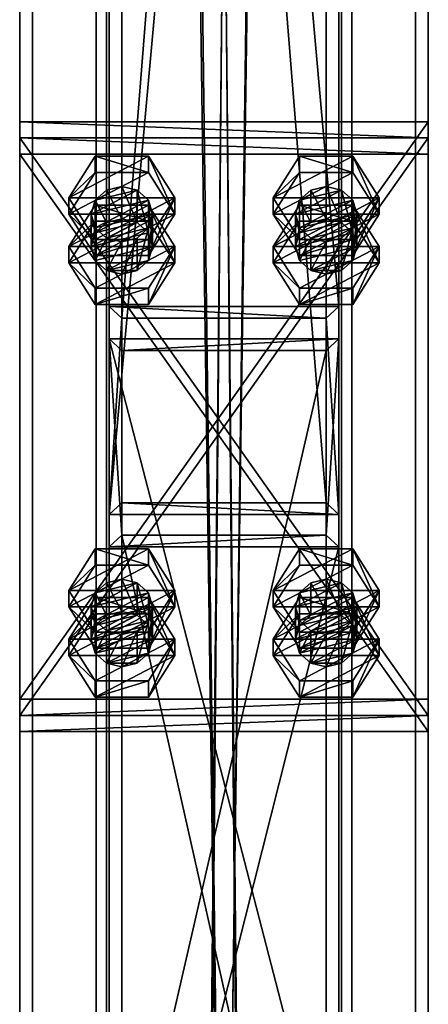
# Model space of a CAD drawing. Header units: millimetres. Extents: x -333 to 67333, y -930 to 39730.
# Tile 483 of 656: x 22220 to 22380, y 13917 to 14303. Entities that reach past the tile are written whole.
import ezdxf

# ---------------------------------------------------------------- set-up
doc = ezdxf.new("R2010")
doc.units = ezdxf.units.MM
for name, color, linetype in [('4', 7, 'Continuous'), ('5', 7, 'Continuous'), ('6', 7, 'Continuous'), ('95', 7, 'Continuous'), ('99', 7, 'Continuous')]:
    doc.layers.add(name, color=color, linetype=linetype)

msp = doc.modelspace()

# ---------------------------------------------------------------- meshes
at = {"layer": '4', "color": 171}
mesh = msp.add_polyface(dxfattribs=at)
corners = [(22340, 14113.33, 5199.43), (22260, 14113.33, 5199.43), (22260, 15107.66, 3080), (22340, 15107.66, 3080), (22260, 14185.75, 5233.41), (22260, 15196.03, 3080), (22340, 14185.75, 5233.41), (22340, 15196.03, 3080), (22345, 14108.8, 5197.31), (22345, 14190.28, 5235.53), (22345, 15201.55, 3080), (22345, 15102.14, 3080), (22255, 14190.28, 5235.53), (22255, 15201.55, 3080), (22255, 14108.8, 5197.31), (22255, 15102.14, 3080)]
mesh.append_faces([[corners[k] for k in face] for face in [(0, 2, 3, 3), (1, 5, 2, 2), (4, 7, 5, 5), (6, 3, 7, 7), (8, 10, 11, 11), (9, 13, 10, 10), (12, 15, 13, 13), (14, 11, 15, 15)]], dxfattribs={"vtx0": -1, "color": 171})
mesh.append_faces([[corners[k] for k in face] for face in [(9, 6, 12, 12), (6, 8, 0, 0), (0, 8, 1, 1), (12, 4, 14, 14), (4, 12, 6, 6), (14, 1, 8, 8), (11, 3, 15, 15), (3, 10, 7, 7), (7, 10, 5, 5), (15, 2, 13, 13), (2, 15, 3, 3), (13, 5, 10, 10)]], dxfattribs={"vtx0": -1, "vtx1": -1, "color": 171})
mesh.append_faces([[corners[k] for k in face] for face in [(6, 9, 8, 8), (14, 4, 1, 1), (3, 11, 10, 10), (13, 2, 5, 5)]], dxfattribs={"vtx0": -1, "vtx2": -1, "vtx3": -1, "color": 171})
mesh.append_faces([[corners[k] for k in face] for face in [(0, 1, 2, 2), (1, 4, 5, 5), (4, 6, 7, 7), (6, 0, 3, 3), (8, 9, 10, 10), (9, 12, 13, 13), (12, 14, 15, 15), (14, 8, 11, 11)]], dxfattribs={"vtx2": -1, "vtx3": -1, "color": 171})
mesh = msp.add_polyface(dxfattribs=at)
corners = [(22340, 13744.47, 5985.67), (22260, 13744.47, 5985.67), (22260, 14100.59, 5226.59), (22340, 14100.59, 5226.59), (22260, 13824.82, 6002.74), (22260, 14173.01, 5260.57), (22340, 13824.82, 6002.74), (22340, 14173.01, 5260.57), (22345, 13739.44, 5984.6), (22345, 13829.84, 6003.81), (22345, 14177.54, 5262.69), (22345, 14096.06, 5224.47), (22255, 13829.84, 6003.81), (22255, 14177.54, 5262.69), (22255, 13739.44, 5984.6), (22255, 14096.06, 5224.47)]
mesh.append_faces([[corners[k] for k in face] for face in [(0, 2, 3, 3), (1, 5, 2, 2), (4, 7, 5, 5), (6, 3, 7, 7), (8, 10, 11, 11), (9, 13, 10, 10), (12, 15, 13, 13), (14, 11, 15, 15)]], dxfattribs={"vtx0": -1, "color": 171})
mesh.append_faces([[corners[k] for k in face] for face in [(9, 6, 12, 12), (6, 8, 0, 0), (0, 8, 1, 1), (12, 4, 14, 14), (4, 12, 6, 6), (14, 1, 8, 8), (11, 3, 15, 15), (3, 10, 7, 7), (7, 10, 5, 5), (15, 2, 13, 13), (2, 15, 3, 3), (13, 5, 10, 10)]], dxfattribs={"vtx0": -1, "vtx1": -1, "color": 171})
mesh.append_faces([[corners[k] for k in face] for face in [(6, 9, 8, 8), (14, 4, 1, 1), (3, 11, 10, 10), (13, 2, 5, 5)]], dxfattribs={"vtx0": -1, "vtx2": -1, "vtx3": -1, "color": 171})
mesh.append_faces([[corners[k] for k in face] for face in [(0, 1, 2, 2), (1, 4, 5, 5), (4, 6, 7, 7), (6, 0, 3, 3), (8, 9, 10, 10), (9, 12, 13, 13), (12, 14, 15, 15), (14, 8, 11, 11)]], dxfattribs={"vtx2": -1, "vtx3": -1, "color": 171})
at = {"layer": '5', "color": 131}
mesh = msp.add_polyface(dxfattribs=at)
corners = [(22346, 9415, 2984), (22254, 9415, 2984), (22254, 19384.97, 2984), (22346, 19384.97, 2984), (22254, 9415, 3076), (22254, 19384.97, 3076), (22346, 9415, 3076), (22346, 19384.97, 3076), (22350, 9415, 2980), (22350, 9415, 3080), (22350, 19384.97, 3080), (22350, 19384.97, 2980), (22250, 9415, 3080), (22250, 19384.97, 3080), (22250, 9415, 2980), (22250, 19384.97, 2980)]
mesh.append_faces([[corners[k] for k in face] for face in [(0, 2, 3, 3), (1, 5, 2, 2), (4, 7, 5, 5), (6, 3, 7, 7), (8, 10, 11, 11), (9, 13, 10, 10), (12, 15, 13, 13), (14, 11, 15, 15)]], dxfattribs={"vtx0": -1, "color": 131})
mesh.append_faces([[corners[k] for k in face] for face in [(9, 6, 12, 12), (6, 8, 0, 0), (0, 8, 1, 1), (12, 4, 14, 14), (4, 12, 6, 6), (14, 1, 8, 8), (11, 3, 15, 15), (3, 10, 7, 7), (7, 10, 5, 5), (15, 2, 13, 13), (2, 15, 3, 3), (13, 5, 10, 10)]], dxfattribs={"vtx0": -1, "vtx1": -1, "color": 131})
mesh.append_faces([[corners[k] for k in face] for face in [(6, 9, 8, 8), (14, 4, 1, 1), (3, 11, 10, 10), (13, 2, 5, 5)]], dxfattribs={"vtx0": -1, "vtx2": -1, "vtx3": -1, "color": 131})
mesh.append_faces([[corners[k] for k in face] for face in [(0, 1, 2, 2), (1, 4, 5, 5), (4, 6, 7, 7), (6, 0, 3, 3), (8, 9, 10, 10), (9, 12, 13, 13), (12, 14, 15, 15), (14, 8, 11, 11)]], dxfattribs={"vtx2": -1, "vtx3": -1, "color": 131})
at = {"layer": '6', "color": 2}
mesh = msp.add_polyface(dxfattribs=at)
corners = [(22380, 19380.14, 7183.53), (22220, 19380.14, 7183.53), (22220, 7954.94, 4755.1), (22380, 7954.94, 4755.1), (22380, 19380.14, 7347.1), (22380, 7921.68, 4911.61), (22220, 19380.14, 7347.1), (22220, 7921.68, 4911.61), (22225, 7953.9, 4759.99), (22375, 7953.9, 4759.99), (22375, 7922.72, 4906.72), (22225, 7922.72, 4906.72), (22375, 19380.14, 7188.64), (22375, 19380.14, 7341.99), (22225, 19380.14, 7188.64), (22225, 19380.14, 7341.99)]
mesh.append_faces([[corners[k] for k in face] for face in [(0, 2, 3, 3), (4, 3, 5, 5), (6, 5, 7, 7), (1, 7, 2, 2), (12, 10, 9, 9), (14, 9, 8, 8), (15, 8, 11, 11), (13, 11, 10, 10)]], dxfattribs={"vtx0": -1, "color": 2})
mesh.append_faces([[corners[k] for k in face] for face in [(2, 8, 3, 3), (8, 7, 11, 11), (11, 7, 10, 10), (3, 9, 5, 5), (9, 3, 8, 8), (5, 10, 7, 7), (0, 12, 1, 1), (12, 4, 13, 13), (13, 4, 15, 15), (1, 14, 6, 6), (14, 1, 12, 12), (6, 15, 4, 4)]], dxfattribs={"vtx0": -1, "vtx1": -1, "color": 2})
mesh.append_faces([[corners[k] for k in face] for face in [(8, 2, 7, 7), (5, 9, 10, 10), (12, 0, 4, 4), (6, 14, 15, 15)]], dxfattribs={"vtx0": -1, "vtx2": -1, "vtx3": -1, "color": 2})
mesh.append_faces([[corners[k] for k in face] for face in [(0, 1, 2, 2), (4, 0, 3, 3), (6, 4, 5, 5), (1, 6, 7, 7), (12, 13, 10, 10), (14, 12, 9, 9), (15, 14, 8, 8), (13, 15, 11, 11)]], dxfattribs={"vtx2": -1, "vtx3": -1, "color": 2})
at = {"layer": '95', "color": 7}
mesh = msp.add_polyface(dxfattribs=at)
corners = [(22248, 14213.75, 5279.68), (22249.61, 14221.06, 5249.97), (22248, 14226.49, 5252.52), (22272, 14213.75, 5279.68), (22270.39, 14219.18, 5282.23), (22270.39, 14231.92, 5255.07), (22272, 14226.49, 5252.52), (22266, 14223.16, 5284.1), (22266, 14235.9, 5256.94), (22260, 14224.61, 5284.78), (22260, 14237.36, 5257.62), (22254, 14223.16, 5284.1), (22254, 14235.9, 5256.94), (22249.61, 14219.18, 5282.23), (22249.61, 14231.92, 5255.07), (22254, 14217.08, 5248.11), (22270.39, 14221.06, 5249.97), (22239.22, 14226.49, 5252.52), (22249.61, 14216.57, 5231.3), (22239.22, 14232.86, 5238.94), (22270.39, 14210.2, 5244.88), (22280.78, 14226.49, 5252.52), (22280.78, 14232.86, 5238.94), (22270.39, 14242.79, 5260.17), (22270.39, 14249.16, 5246.59), (22249.61, 14242.79, 5260.17), (22249.61, 14249.16, 5246.59), (22249.61, 14210.2, 5244.88), (22270.39, 14216.57, 5231.3), (22280.78, 14207.38, 5293.26), (22270.39, 14223.68, 5300.91), (22270.39, 14230.05, 5287.33), (22249.61, 14223.68, 5300.91), (22249.61, 14230.05, 5287.33), (22239.22, 14213.75, 5279.68)]
mesh.append_faces([[corners[k] for k in face] for face in [(0, 1, 2, 2), (3, 5, 6, 6), (4, 8, 5, 5), (7, 10, 8, 8), (9, 12, 10, 10), (11, 14, 12, 12), (13, 2, 14, 14), (9, 13, 11, 11), (14, 10, 12, 12), (17, 18, 19, 19), (21, 24, 22, 22), (23, 26, 24, 24), (25, 19, 26, 26), (23, 17, 25, 25), (19, 24, 26, 26), (22, 18, 28, 28), (30, 33, 31, 31), (32, 34, 33, 33), (34, 31, 33, 33)]], dxfattribs={"vtx0": -1, "color": 7})
mesh.append_faces([[corners[k] for k in face] for face in [(7, 13, 9, 9), (10, 14, 8, 8), (8, 2, 5, 5), (5, 1, 6, 6), (6, 15, 16, 16), (21, 17, 23, 23), (24, 19, 22, 22)]], dxfattribs={"vtx0": -1, "vtx1": -1, "color": 7})
mesh.append_faces([[corners[k] for k in face] for face in [(8, 14, 2, 2), (5, 2, 1, 1), (21, 27, 17, 17), (22, 19, 18, 18)]], dxfattribs={"vtx0": -1, "vtx2": -1, "vtx3": -1, "color": 7})
mesh.append_faces([[corners[k] for k in face] for face in [(3, 4, 5, 5), (4, 7, 8, 8), (7, 9, 10, 10), (9, 11, 12, 12), (11, 13, 14, 14), (13, 0, 2, 2), (20, 21, 22, 22), (21, 23, 24, 24), (23, 25, 26, 26), (25, 17, 19, 19), (29, 30, 31, 31), (30, 32, 33, 33)]], dxfattribs={"vtx2": -1, "vtx3": -1, "color": 7})
mesh = msp.add_polyface(dxfattribs=at)
corners = [(22328, 14213.75, 5279.68), (22329.61, 14221.06, 5249.97), (22328, 14226.49, 5252.52), (22352, 14213.75, 5279.68), (22350.39, 14219.18, 5282.23), (22350.39, 14231.92, 5255.07), (22352, 14226.49, 5252.52), (22346, 14223.16, 5284.1), (22346, 14235.9, 5256.94), (22340, 14224.61, 5284.78), (22340, 14237.36, 5257.62), (22334, 14223.16, 5284.1), (22334, 14235.9, 5256.94), (22329.61, 14219.18, 5282.23), (22329.61, 14231.92, 5255.07), (22334, 14217.08, 5248.11), (22350.39, 14221.06, 5249.97), (22319.22, 14226.49, 5252.52), (22329.61, 14216.57, 5231.3), (22319.22, 14232.86, 5238.94), (22350.39, 14210.2, 5244.88), (22360.78, 14226.49, 5252.52), (22360.78, 14232.86, 5238.94), (22350.39, 14242.79, 5260.17), (22350.39, 14249.16, 5246.59), (22329.61, 14242.79, 5260.17), (22329.61, 14249.16, 5246.59), (22329.61, 14210.2, 5244.88), (22350.39, 14216.57, 5231.3), (22360.78, 14207.38, 5293.26), (22350.39, 14223.68, 5300.91), (22350.39, 14230.05, 5287.33), (22329.61, 14223.68, 5300.91), (22329.61, 14230.05, 5287.33), (22319.22, 14213.75, 5279.68)]
mesh.append_faces([[corners[k] for k in face] for face in [(0, 1, 2, 2), (3, 5, 6, 6), (4, 8, 5, 5), (7, 10, 8, 8), (9, 12, 10, 10), (11, 14, 12, 12), (13, 2, 14, 14), (9, 13, 11, 11), (14, 10, 12, 12), (17, 18, 19, 19), (21, 24, 22, 22), (23, 26, 24, 24), (25, 19, 26, 26), (23, 17, 25, 25), (19, 24, 26, 26), (22, 18, 28, 28), (30, 33, 31, 31), (32, 34, 33, 33), (34, 31, 33, 33)]], dxfattribs={"vtx0": -1, "color": 7})
mesh.append_faces([[corners[k] for k in face] for face in [(7, 13, 9, 9), (10, 14, 8, 8), (8, 2, 5, 5), (5, 1, 6, 6), (6, 15, 16, 16), (21, 17, 23, 23), (24, 19, 22, 22)]], dxfattribs={"vtx0": -1, "vtx1": -1, "color": 7})
mesh.append_faces([[corners[k] for k in face] for face in [(8, 14, 2, 2), (5, 2, 1, 1), (21, 27, 17, 17), (22, 19, 18, 18)]], dxfattribs={"vtx0": -1, "vtx2": -1, "vtx3": -1, "color": 7})
mesh.append_faces([[corners[k] for k in face] for face in [(3, 4, 5, 5), (4, 7, 8, 8), (7, 9, 10, 10), (9, 11, 12, 12), (11, 13, 14, 14), (13, 0, 2, 2), (20, 21, 22, 22), (21, 23, 24, 24), (23, 25, 26, 26), (25, 17, 19, 19), (29, 30, 31, 31), (30, 32, 33, 33)]], dxfattribs={"vtx2": -1, "vtx3": -1, "color": 7})
mesh = msp.add_polyface(dxfattribs=at)
corners = [(22248, 14213.75, 5279.68), (22249.61, 14208.32, 5277.13), (22249.61, 14221.06, 5249.97), (22254, 14204.34, 5275.27), (22254, 14217.08, 5248.11), (22260, 14202.89, 5274.59), (22260, 14215.63, 5247.43), (22266, 14204.34, 5275.27), (22266, 14217.08, 5248.11), (22270.39, 14208.32, 5277.13), (22270.39, 14221.06, 5249.97), (22272, 14213.75, 5279.68), (22272, 14226.49, 5252.52), (22270.39, 14219.18, 5282.23), (22266, 14223.16, 5284.1), (22249.61, 14219.18, 5282.23), (22239.22, 14226.49, 5252.52), (22249.61, 14210.2, 5244.88), (22249.61, 14216.57, 5231.3), (22270.39, 14210.2, 5244.88), (22270.39, 14216.57, 5231.3), (22280.78, 14232.86, 5238.94), (22280.78, 14226.49, 5252.52), (22239.22, 14207.38, 5293.26), (22249.61, 14191.08, 5285.62), (22249.61, 14197.45, 5272.04), (22239.22, 14213.75, 5279.68), (22270.39, 14191.08, 5285.62), (22270.39, 14197.45, 5272.04), (22280.78, 14207.38, 5293.26), (22280.78, 14213.75, 5279.68), (22270.39, 14230.05, 5287.33), (22249.61, 14223.68, 5300.91), (22270.39, 14223.68, 5300.91)]
mesh.append_faces([[corners[k] for k in face] for face in [(1, 4, 2, 2), (3, 6, 4, 4), (5, 8, 6, 6), (7, 10, 8, 8), (9, 12, 10, 10), (3, 7, 5, 5), (10, 6, 8, 8), (17, 20, 18, 18), (19, 21, 20, 20), (17, 22, 19, 19), (23, 25, 26, 26), (24, 28, 25, 25), (27, 30, 28, 28), (29, 31, 30, 30), (24, 29, 27, 27), (33, 23, 32, 32), (30, 25, 28, 28)]], dxfattribs={"vtx0": -1, "color": 7})
mesh.append_faces([[corners[k] for k in face] for face in [(7, 3, 9, 9), (9, 3, 11, 11), (11, 0, 13, 13), (13, 0, 14, 14), (29, 23, 33, 33), (31, 26, 30, 30)]], dxfattribs={"vtx0": -1, "vtx1": -1, "color": 7})
mesh.append_faces([[corners[k] for k in face] for face in [(11, 3, 1, 1), (11, 1, 0, 0), (14, 0, 15, 15), (12, 2, 4, 4), (10, 4, 6, 6), (29, 24, 23, 23), (30, 26, 25, 25)]], dxfattribs={"vtx0": -1, "vtx2": -1, "vtx3": -1, "color": 7})
mesh.append_faces([[corners[k] for k in face] for face in [(0, 1, 2, 2), (1, 3, 4, 4), (3, 5, 6, 6), (5, 7, 8, 8), (7, 9, 10, 10), (9, 11, 12, 12), (16, 17, 18, 18), (17, 19, 20, 20), (23, 24, 25, 25), (24, 27, 28, 28), (27, 29, 30, 30), (32, 23, 26, 26)]], dxfattribs={"vtx2": -1, "vtx3": -1, "color": 7})
mesh = msp.add_polyface(dxfattribs=at)
corners = [(22328, 14213.75, 5279.68), (22329.61, 14208.32, 5277.13), (22329.61, 14221.06, 5249.97), (22334, 14204.34, 5275.27), (22334, 14217.08, 5248.11), (22340, 14202.89, 5274.59), (22340, 14215.63, 5247.43), (22346, 14204.34, 5275.27), (22346, 14217.08, 5248.11), (22350.39, 14208.32, 5277.13), (22350.39, 14221.06, 5249.97), (22352, 14213.75, 5279.68), (22352, 14226.49, 5252.52), (22350.39, 14219.18, 5282.23), (22346, 14223.16, 5284.1), (22329.61, 14219.18, 5282.23), (22319.22, 14226.49, 5252.52), (22329.61, 14210.2, 5244.88), (22329.61, 14216.57, 5231.3), (22350.39, 14210.2, 5244.88), (22350.39, 14216.57, 5231.3), (22360.78, 14232.86, 5238.94), (22360.78, 14226.49, 5252.52), (22319.22, 14207.38, 5293.26), (22329.61, 14191.08, 5285.62), (22329.61, 14197.45, 5272.04), (22319.22, 14213.75, 5279.68), (22350.39, 14191.08, 5285.62), (22350.39, 14197.45, 5272.04), (22360.78, 14207.38, 5293.26), (22360.78, 14213.75, 5279.68), (22350.39, 14230.05, 5287.33), (22329.61, 14223.68, 5300.91), (22350.39, 14223.68, 5300.91)]
mesh.append_faces([[corners[k] for k in face] for face in [(1, 4, 2, 2), (3, 6, 4, 4), (5, 8, 6, 6), (7, 10, 8, 8), (9, 12, 10, 10), (3, 7, 5, 5), (10, 6, 8, 8), (17, 20, 18, 18), (19, 21, 20, 20), (17, 22, 19, 19), (23, 25, 26, 26), (24, 28, 25, 25), (27, 30, 28, 28), (29, 31, 30, 30), (24, 29, 27, 27), (33, 23, 32, 32), (30, 25, 28, 28)]], dxfattribs={"vtx0": -1, "color": 7})
mesh.append_faces([[corners[k] for k in face] for face in [(7, 3, 9, 9), (9, 3, 11, 11), (11, 0, 13, 13), (13, 0, 14, 14), (29, 23, 33, 33), (31, 26, 30, 30)]], dxfattribs={"vtx0": -1, "vtx1": -1, "color": 7})
mesh.append_faces([[corners[k] for k in face] for face in [(11, 3, 1, 1), (11, 1, 0, 0), (14, 0, 15, 15), (12, 2, 4, 4), (10, 4, 6, 6), (29, 24, 23, 23), (30, 26, 25, 25)]], dxfattribs={"vtx0": -1, "vtx2": -1, "vtx3": -1, "color": 7})
mesh.append_faces([[corners[k] for k in face] for face in [(0, 1, 2, 2), (1, 3, 4, 4), (3, 5, 6, 6), (5, 7, 8, 8), (7, 9, 10, 10), (9, 11, 12, 12), (16, 17, 18, 18), (17, 19, 20, 20), (23, 24, 25, 25), (24, 27, 28, 28), (27, 29, 30, 30), (32, 23, 26, 26)]], dxfattribs={"vtx2": -1, "vtx3": -1, "color": 7})
mesh = msp.add_polyface(dxfattribs=at)
corners = [(22248, 14059.85, 5207.48), (22249.61, 14067.16, 5177.77), (22248, 14072.59, 5180.32), (22272, 14059.85, 5207.48), (22270.39, 14065.28, 5210.03), (22270.39, 14078.02, 5182.87), (22272, 14072.59, 5180.32), (22266, 14069.25, 5211.89), (22266, 14082, 5184.73), (22260, 14070.71, 5212.57), (22260, 14083.45, 5185.41), (22254, 14069.25, 5211.89), (22254, 14082, 5184.73), (22249.61, 14065.28, 5210.03), (22249.61, 14078.02, 5182.87), (22254, 14063.18, 5175.9), (22270.39, 14067.16, 5177.77), (22239.22, 14072.59, 5180.32), (22249.61, 14062.66, 5159.09), (22239.22, 14078.96, 5166.74), (22270.39, 14056.29, 5172.67), (22280.78, 14072.59, 5180.32), (22280.78, 14078.96, 5166.74), (22270.39, 14088.88, 5187.96), (22270.39, 14095.25, 5174.38), (22249.61, 14088.88, 5187.96), (22249.61, 14095.25, 5174.38), (22249.61, 14056.29, 5172.67), (22270.39, 14062.66, 5159.09), (22280.78, 14053.48, 5221.06), (22270.39, 14069.77, 5228.7), (22270.39, 14076.14, 5215.12), (22249.61, 14069.77, 5228.7), (22249.61, 14076.14, 5215.12), (22239.22, 14059.85, 5207.48)]
mesh.append_faces([[corners[k] for k in face] for face in [(0, 1, 2, 2), (3, 5, 6, 6), (4, 8, 5, 5), (7, 10, 8, 8), (9, 12, 10, 10), (11, 14, 12, 12), (13, 2, 14, 14), (9, 13, 11, 11), (14, 10, 12, 12), (17, 18, 19, 19), (21, 24, 22, 22), (23, 26, 24, 24), (25, 19, 26, 26), (23, 17, 25, 25), (19, 24, 26, 26), (22, 18, 28, 28), (30, 33, 31, 31), (32, 34, 33, 33), (34, 31, 33, 33)]], dxfattribs={"vtx0": -1, "color": 7})
mesh.append_faces([[corners[k] for k in face] for face in [(7, 13, 9, 9), (10, 14, 8, 8), (8, 2, 5, 5), (5, 1, 6, 6), (6, 15, 16, 16), (21, 17, 23, 23), (24, 19, 22, 22)]], dxfattribs={"vtx0": -1, "vtx1": -1, "color": 7})
mesh.append_faces([[corners[k] for k in face] for face in [(8, 14, 2, 2), (5, 2, 1, 1), (21, 27, 17, 17), (22, 19, 18, 18)]], dxfattribs={"vtx0": -1, "vtx2": -1, "vtx3": -1, "color": 7})
mesh.append_faces([[corners[k] for k in face] for face in [(3, 4, 5, 5), (4, 7, 8, 8), (7, 9, 10, 10), (9, 11, 12, 12), (11, 13, 14, 14), (13, 0, 2, 2), (20, 21, 22, 22), (21, 23, 24, 24), (23, 25, 26, 26), (25, 17, 19, 19), (29, 30, 31, 31), (30, 32, 33, 33)]], dxfattribs={"vtx2": -1, "vtx3": -1, "color": 7})
mesh = msp.add_polyface(dxfattribs=at)
corners = [(22328, 14059.85, 5207.48), (22329.61, 14067.16, 5177.77), (22328, 14072.59, 5180.32), (22352, 14059.85, 5207.48), (22350.39, 14065.28, 5210.03), (22350.39, 14078.02, 5182.87), (22352, 14072.59, 5180.32), (22346, 14069.25, 5211.89), (22346, 14082, 5184.73), (22340, 14070.71, 5212.57), (22340, 14083.45, 5185.41), (22334, 14069.25, 5211.89), (22334, 14082, 5184.73), (22329.61, 14065.28, 5210.03), (22329.61, 14078.02, 5182.87), (22334, 14063.18, 5175.9), (22350.39, 14067.16, 5177.77), (22319.22, 14072.59, 5180.32), (22329.61, 14062.66, 5159.09), (22319.22, 14078.96, 5166.74), (22350.39, 14056.29, 5172.67), (22360.78, 14072.59, 5180.32), (22360.78, 14078.96, 5166.74), (22350.39, 14088.88, 5187.96), (22350.39, 14095.25, 5174.38), (22329.61, 14088.88, 5187.96), (22329.61, 14095.25, 5174.38), (22329.61, 14056.29, 5172.67), (22350.39, 14062.66, 5159.09), (22360.78, 14053.48, 5221.06), (22350.39, 14069.77, 5228.7), (22350.39, 14076.14, 5215.12), (22329.61, 14069.77, 5228.7), (22329.61, 14076.14, 5215.12), (22319.22, 14059.85, 5207.48)]
mesh.append_faces([[corners[k] for k in face] for face in [(0, 1, 2, 2), (3, 5, 6, 6), (4, 8, 5, 5), (7, 10, 8, 8), (9, 12, 10, 10), (11, 14, 12, 12), (13, 2, 14, 14), (9, 13, 11, 11), (14, 10, 12, 12), (17, 18, 19, 19), (21, 24, 22, 22), (23, 26, 24, 24), (25, 19, 26, 26), (23, 17, 25, 25), (19, 24, 26, 26), (22, 18, 28, 28), (30, 33, 31, 31), (32, 34, 33, 33), (34, 31, 33, 33)]], dxfattribs={"vtx0": -1, "color": 7})
mesh.append_faces([[corners[k] for k in face] for face in [(7, 13, 9, 9), (10, 14, 8, 8), (8, 2, 5, 5), (5, 1, 6, 6), (6, 15, 16, 16), (21, 17, 23, 23), (24, 19, 22, 22)]], dxfattribs={"vtx0": -1, "vtx1": -1, "color": 7})
mesh.append_faces([[corners[k] for k in face] for face in [(8, 14, 2, 2), (5, 2, 1, 1), (21, 27, 17, 17), (22, 19, 18, 18)]], dxfattribs={"vtx0": -1, "vtx2": -1, "vtx3": -1, "color": 7})
mesh.append_faces([[corners[k] for k in face] for face in [(3, 4, 5, 5), (4, 7, 8, 8), (7, 9, 10, 10), (9, 11, 12, 12), (11, 13, 14, 14), (13, 0, 2, 2), (20, 21, 22, 22), (21, 23, 24, 24), (23, 25, 26, 26), (25, 17, 19, 19), (29, 30, 31, 31), (30, 32, 33, 33)]], dxfattribs={"vtx2": -1, "vtx3": -1, "color": 7})
mesh = msp.add_polyface(dxfattribs=at)
corners = [(22248, 14059.85, 5207.48), (22249.61, 14054.41, 5204.93), (22249.61, 14067.16, 5177.77), (22254, 14050.44, 5203.06), (22254, 14063.18, 5175.9), (22260, 14048.98, 5202.38), (22260, 14061.72, 5175.22), (22266, 14050.44, 5203.06), (22266, 14063.18, 5175.9), (22270.39, 14054.41, 5204.93), (22270.39, 14067.16, 5177.77), (22272, 14059.85, 5207.48), (22272, 14072.59, 5180.32), (22270.39, 14065.28, 5210.03), (22266, 14069.25, 5211.89), (22249.61, 14065.28, 5210.03), (22239.22, 14072.59, 5180.32), (22249.61, 14056.29, 5172.67), (22249.61, 14062.66, 5159.09), (22270.39, 14056.29, 5172.67), (22270.39, 14062.66, 5159.09), (22280.78, 14078.96, 5166.74), (22280.78, 14072.59, 5180.32), (22239.22, 14053.48, 5221.06), (22249.61, 14037.18, 5213.41), (22249.61, 14043.55, 5199.83), (22239.22, 14059.85, 5207.48), (22270.39, 14037.18, 5213.41), (22270.39, 14043.55, 5199.83), (22280.78, 14053.48, 5221.06), (22280.78, 14059.85, 5207.48), (22270.39, 14076.14, 5215.12), (22249.61, 14069.77, 5228.7), (22270.39, 14069.77, 5228.7)]
mesh.append_faces([[corners[k] for k in face] for face in [(1, 4, 2, 2), (3, 6, 4, 4), (5, 8, 6, 6), (7, 10, 8, 8), (9, 12, 10, 10), (3, 7, 5, 5), (10, 6, 8, 8), (17, 20, 18, 18), (19, 21, 20, 20), (17, 22, 19, 19), (23, 25, 26, 26), (24, 28, 25, 25), (27, 30, 28, 28), (29, 31, 30, 30), (24, 29, 27, 27), (33, 23, 32, 32), (30, 25, 28, 28)]], dxfattribs={"vtx0": -1, "color": 7})
mesh.append_faces([[corners[k] for k in face] for face in [(7, 3, 9, 9), (9, 3, 11, 11), (11, 1, 13, 13), (13, 0, 14, 14), (29, 23, 33, 33), (31, 26, 30, 30)]], dxfattribs={"vtx0": -1, "vtx1": -1, "color": 7})
mesh.append_faces([[corners[k] for k in face] for face in [(11, 3, 1, 1), (13, 1, 0, 0), (14, 0, 15, 15), (12, 2, 4, 4), (10, 4, 6, 6), (29, 24, 23, 23), (30, 26, 25, 25)]], dxfattribs={"vtx0": -1, "vtx2": -1, "vtx3": -1, "color": 7})
mesh.append_faces([[corners[k] for k in face] for face in [(0, 1, 2, 2), (1, 3, 4, 4), (3, 5, 6, 6), (5, 7, 8, 8), (7, 9, 10, 10), (9, 11, 12, 12), (16, 17, 18, 18), (17, 19, 20, 20), (23, 24, 25, 25), (24, 27, 28, 28), (27, 29, 30, 30), (32, 23, 26, 26)]], dxfattribs={"vtx2": -1, "vtx3": -1, "color": 7})
mesh = msp.add_polyface(dxfattribs=at)
corners = [(22328, 14059.85, 5207.48), (22329.61, 14054.41, 5204.93), (22329.61, 14067.16, 5177.77), (22334, 14050.44, 5203.06), (22334, 14063.18, 5175.9), (22340, 14048.98, 5202.38), (22340, 14061.72, 5175.22), (22346, 14050.44, 5203.06), (22346, 14063.18, 5175.9), (22350.39, 14054.41, 5204.93), (22350.39, 14067.16, 5177.77), (22352, 14059.85, 5207.48), (22352, 14072.59, 5180.32), (22350.39, 14065.28, 5210.03), (22346, 14069.25, 5211.89), (22329.61, 14065.28, 5210.03), (22319.22, 14072.59, 5180.32), (22329.61, 14056.29, 5172.67), (22329.61, 14062.66, 5159.09), (22350.39, 14056.29, 5172.67), (22350.39, 14062.66, 5159.09), (22360.78, 14078.96, 5166.74), (22360.78, 14072.59, 5180.32), (22319.22, 14053.48, 5221.06), (22329.61, 14037.18, 5213.41), (22329.61, 14043.55, 5199.83), (22319.22, 14059.85, 5207.48), (22350.39, 14037.18, 5213.41), (22350.39, 14043.55, 5199.83), (22360.78, 14053.48, 5221.06), (22360.78, 14059.85, 5207.48), (22350.39, 14076.14, 5215.12), (22329.61, 14069.77, 5228.7), (22350.39, 14069.77, 5228.7)]
mesh.append_faces([[corners[k] for k in face] for face in [(1, 4, 2, 2), (3, 6, 4, 4), (5, 8, 6, 6), (7, 10, 8, 8), (9, 12, 10, 10), (3, 7, 5, 5), (10, 6, 8, 8), (17, 20, 18, 18), (19, 21, 20, 20), (17, 22, 19, 19), (23, 25, 26, 26), (24, 28, 25, 25), (27, 30, 28, 28), (29, 31, 30, 30), (24, 29, 27, 27), (33, 23, 32, 32), (30, 25, 28, 28)]], dxfattribs={"vtx0": -1, "color": 7})
mesh.append_faces([[corners[k] for k in face] for face in [(7, 3, 9, 9), (9, 3, 11, 11), (11, 1, 13, 13), (13, 0, 14, 14), (29, 23, 33, 33), (31, 26, 30, 30)]], dxfattribs={"vtx0": -1, "vtx1": -1, "color": 7})
mesh.append_faces([[corners[k] for k in face] for face in [(11, 3, 1, 1), (13, 1, 0, 0), (14, 0, 15, 15), (12, 2, 4, 4), (10, 4, 6, 6), (29, 24, 23, 23), (30, 26, 25, 25)]], dxfattribs={"vtx0": -1, "vtx2": -1, "vtx3": -1, "color": 7})
mesh.append_faces([[corners[k] for k in face] for face in [(0, 1, 2, 2), (1, 3, 4, 4), (3, 5, 6, 6), (5, 7, 8, 8), (7, 9, 10, 10), (9, 11, 12, 12), (16, 17, 18, 18), (17, 19, 20, 20), (23, 24, 25, 25), (24, 27, 28, 28), (27, 29, 30, 30), (32, 23, 26, 26)]], dxfattribs={"vtx2": -1, "vtx3": -1, "color": 7})
at = {"layer": '99', "color": 7}
mesh = msp.add_polyface(dxfattribs=at)
corners = [(22380, 14262.71, 5269.51), (22220, 14262.71, 5269.51), (22220, 14036.38, 5163.33), (22380, 14036.38, 5163.33), (22220, 14256.33, 5283.09), (22220, 14030, 5176.91), (22380, 14256.33, 5283.09), (22380, 14030, 5176.91)]
mesh.append_faces([[corners[k] for k in face] for face in [(0, 2, 3, 3), (1, 5, 2, 2), (4, 7, 5, 5), (6, 3, 7, 7), (1, 6, 4, 4), (3, 5, 7, 7)]], dxfattribs={"vtx0": -1, "color": 7})
mesh.append_faces([[corners[k] for k in face] for face in [(0, 1, 2, 2), (1, 4, 5, 5), (4, 6, 7, 7), (6, 0, 3, 3), (1, 0, 6, 6), (3, 2, 5, 5)]], dxfattribs={"vtx2": -1, "vtx3": -1, "color": 7})
mesh = msp.add_polyface(dxfattribs=at)
corners = [(22380, 14256.33, 5283.09), (22220, 14256.33, 5283.09), (22220, 14030, 5176.91), (22380, 14030, 5176.91), (22220, 14249.96, 5296.67), (22220, 14023.63, 5190.49), (22380, 14249.96, 5296.67), (22380, 14023.63, 5190.49)]
mesh.append_faces([[corners[k] for k in face] for face in [(0, 2, 3, 3), (1, 5, 2, 2), (4, 7, 5, 5), (6, 3, 7, 7), (1, 6, 4, 4), (3, 5, 7, 7)]], dxfattribs={"vtx0": -1, "color": 7})
mesh.append_faces([[corners[k] for k in face] for face in [(0, 1, 2, 2), (1, 4, 5, 5), (4, 6, 7, 7), (6, 0, 3, 3), (1, 0, 6, 6), (3, 2, 5, 5)]], dxfattribs={"vtx2": -1, "vtx3": -1, "color": 7})

doc.saveas('drawing.dxf')
